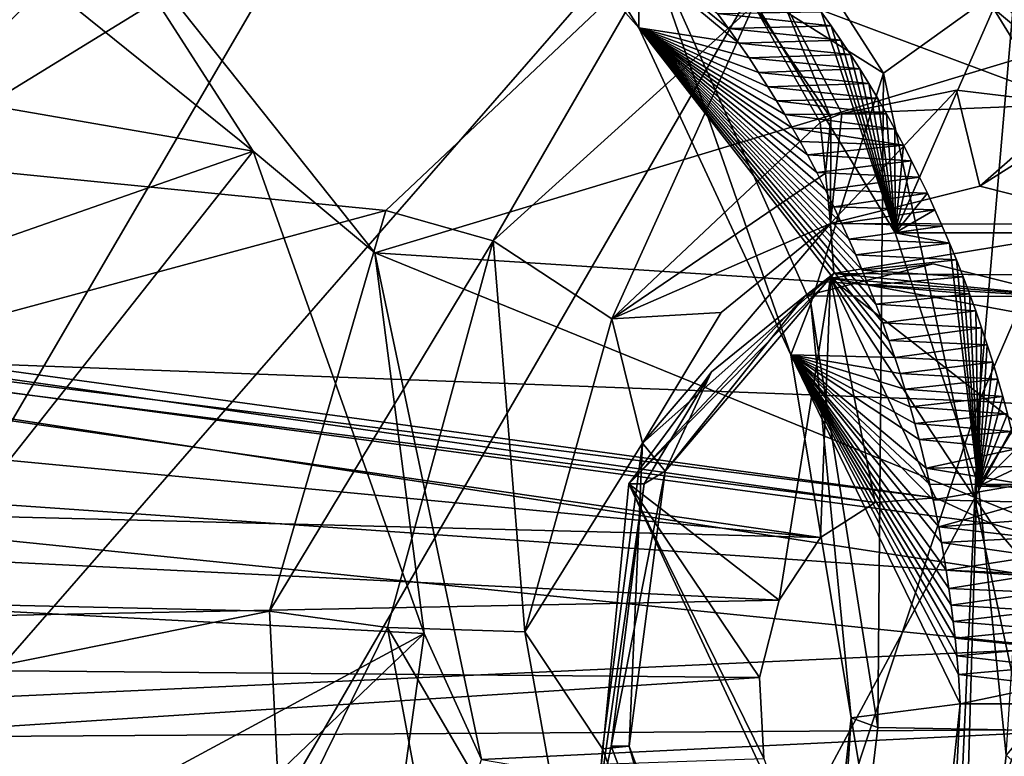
# Model space of a CAD drawing. Header units: metres. Extents: x -150 to 307, y -550 to 84.
# Tile 874 of 1056: x 203.78 to 205.8, y 11.02 to 12.52. Entities that reach past the tile are written whole.
import ezdxf

# ---------------------------------------------------------------- set-up
doc = ezdxf.new("R2010")
doc.units = ezdxf.units.M
doc.layers.add('solid_26006363', color=7, linetype='CONTINUOUS')

msp = doc.modelspace()

# ---------------------------------------------------------------- linework, layer by layer
at = {"layer": 'solid_26006363'}
for points in [[(202.936172, 23.730301, 921.004456), (202.146072, 11.879212, 921.398987), (206.756042, 23.459526, 924.161804)], [(202.146072, 11.879212, 921.398987), (205.746124, 11.74449, 924.325989), (206.756042, 23.459526, 924.161804)], [(206.756042, 23.459526, 924.161804), (205.746124, 11.74449, 924.325989), (210.609711, 22.999319, 927.270874)], [(205.746124, 11.74449, 924.325989), (209.391617, 11.514729, 927.203979), (210.609711, 22.999319, 927.270874)], [(204.964966, 17.972246, 921.404236), (199.540802, 0, 917.246277), (201.605789, 19.081154, 918.411316)], [(208.028397, 15.818866, 924.133667), (199.540802, 0, 917.246277), (204.964966, 17.972246, 921.404236)], [(210.618042, 12.746159, 926.440979), (199.540802, 0, 917.246277), (208.028397, 15.818866, 924.133667)], [(209.113022, 14.777157, 886.205627), (206.301102, 12.506237, 883.696777), (205.706726, 13.174904, 883.267639)], [(201.0681, 12.122406, 887.799561), (204.964111, 13.753919, 891.132507), (200.828018, 14.239689, 887.789795)], [(204.860077, 13.489408, 885.577576), (205.550049, 12.415198, 886.051392), (207.47963, 13.799952, 887.756714)], [(205.550049, 12.415198, 886.051392), (205.838043, 11.071161, 886.185303), (207.47963, 13.799952, 887.756714)], [(201.49469, 11.690093, 888.111938), (204.964111, 13.753919, 891.132507), (201.0681, 12.122406, 887.799561)], [(201.448349, 10.145205, 887.962585), (202.922562, 10.257185, 889.173218), (204.964111, 13.753919, 891.132507)], [(201.448349, 10.145205, 887.962585), (204.964111, 13.753919, 891.132507), (201.580551, 10.383765, 888.086426)], [(201.49469, 11.690093, 888.111938), (201.684692, 11.045718, 888.218201), (204.964111, 13.753919, 891.132507)], [(201.684692, 11.045718, 888.218201), (201.580551, 10.383765, 888.086426), (204.964111, 13.753919, 891.132507)], [(205.935059, 13.713656, 889.980957), (204.964111, 13.753919, 891.132507), (202.922562, 10.257185, 889.173218)], [(203.438004, 12.178709, 887.796143), (202.78215, 13.14957, 887.341675), (205.935059, 13.713656, 889.980957)], [(203.882324, 10.168578, 888.012512), (205.935059, 13.713656, 889.980957), (202.922562, 10.257185, 889.173218)], [(203.438004, 12.178709, 887.796143), (205.935059, 13.713656, 889.980957), (203.882324, 10.168578, 888.012512)], [(205.050659, 12.73026, 885.529114), (205.550049, 12.415198, 886.051392), (204.860077, 13.489408, 885.577576)], [(205.049698, 12.507687, 885.028381), (205.050659, 12.73026, 885.529114), (204.519974, 13.349975, 885.164063)], [(204.587204, 13.030477, 884.723999), (205.049698, 12.507687, 885.028381), (204.519974, 13.349975, 885.164063)], [(205.578659, 12.987662, 883.258667), (205.706726, 13.174904, 883.267639), (206.301102, 12.506237, 883.696777)], [(205.254715, 12.47628, 884.563171), (205.049698, 12.507687, 885.028381), (204.587204, 13.030477, 884.723999)], [(205.233261, 12.506643, 884.549988), (205.254715, 12.47628, 884.563171), (204.587204, 13.030477, 884.723999)], [(205.210815, 12.537348, 884.536072), (205.233261, 12.506643, 884.549988), (204.587204, 13.030477, 884.723999)], [(202.022903, 12.383944, 883.440552), (202.728668, 12.989105, 884.059082), (205.095291, 12.666434, 881.416931)], [(205.409103, 12.895739, 883.395996), (205.578659, 12.987662, 883.258667), (206.253143, 12.148991, 883.733521)], [(206.253143, 12.148991, 883.733521), (205.578659, 12.987662, 883.258667), (206.301102, 12.506237, 883.696777)], [(205.775162, 12.547122, 883.657043), (205.409103, 12.895739, 883.395996), (206.253143, 12.148991, 883.733521)], [(203.052383, 12.465723, 886.769836), (204.261627, 12.255401, 885.242004), (203.539764, 12.837358, 884.702454)], [(204.261627, 12.255401, 885.242004), (203.909195, 12.804031, 884.999878), (203.539764, 12.837358, 884.702454)], [(204.510376, 12.047778, 885.428345), (206.134109, 12.537537, 882.271423), (203.909195, 12.804031, 884.999878)], [(204.261627, 12.255401, 885.242004), (204.510376, 12.047778, 885.428345), (203.909195, 12.804031, 884.999878)], [(212.583405, 8.932697, 928.192017), (199.540802, 0, 917.246277), (210.618042, 12.746159, 926.440979)], [(205.049698, 12.507687, 885.028381), (205.360809, 11.839087, 885.201294), (205.050659, 12.73026, 885.529114)], [(205.050659, 12.73026, 885.529114), (205.401367, 11.944077, 885.737549), (205.550049, 12.415198, 886.051392)], [(205.360809, 11.839087, 885.201294), (205.401367, 11.944077, 885.737549), (205.050659, 12.73026, 885.529114)], [(202.022903, 12.383944, 883.440552), (205.095291, 12.666434, 881.416931), (204.532425, 12.134309, 880.919922)], [(204.751892, 12.071868, 880.799133), (204.532425, 12.134309, 880.919922), (205.095291, 12.666434, 881.416931)], [(205.28479, 12.553951, 881.252319), (204.751892, 12.071868, 880.799133), (205.095291, 12.666434, 881.416931)], [(205.910294, 12.601871, 881.765564), (205.937958, 12.351754, 881.641357), (205.339569, 12.575716, 881.297363)], [(205.339569, 12.575716, 881.297363), (205.442642, 12.323866, 881.237671), (205.28479, 12.553951, 881.252319)], [(205.339569, 12.575716, 881.297363), (205.937958, 12.351754, 881.641357), (205.465149, 12.332738, 881.256592)], [(205.339569, 12.575716, 881.297363), (205.465149, 12.332738, 881.256592), (205.442642, 12.323866, 881.237671)], [(205.28479, 12.553951, 881.252319), (204.994766, 11.912915, 880.84436), (204.751892, 12.071868, 880.799133)], [(205.28479, 12.553951, 881.252319), (205.420486, 12.314325, 881.218933), (204.994766, 11.912915, 880.84436)], [(205.28479, 12.553951, 881.252319), (205.442642, 12.323866, 881.237671), (205.420486, 12.314325, 881.218933)], [(205.573975, 12.088598, 884.363525), (205.299332, 12.540064, 884.175537), (205.775162, 12.547122, 883.657043)], [(205.573975, 12.088598, 884.363525), (205.775162, 12.547122, 883.657043), (206.057632, 12.088409, 883.842529)], [(206.057632, 12.088409, 883.842529), (205.775162, 12.547122, 883.657043), (206.253143, 12.148991, 883.733521)], [(206.625549, 11.911509, 882.643799), (206.134109, 12.537537, 882.271423), (204.510376, 12.047778, 885.428345)], [(205.443298, 12.511555, 884.290466), (205.210815, 12.537348, 884.536072), (205.422913, 12.540199, 884.276184)], [(205.443298, 12.511555, 884.290466), (205.233261, 12.506643, 884.549988), (205.210815, 12.537348, 884.536072)], [(205.422913, 12.540199, 884.276184), (205.299332, 12.540064, 884.175537), (205.573975, 12.088598, 884.363525)], [(205.443298, 12.511555, 884.290466), (205.422913, 12.540199, 884.276184), (205.573975, 12.088598, 884.363525)], [(205.573227, 11.833776, 884.739075), (205.360809, 11.839087, 885.201294), (205.049698, 12.507687, 885.028381)], [(205.561432, 11.868472, 884.733704), (205.573227, 11.833776, 884.739075), (205.049698, 12.507687, 885.028381)], [(205.548538, 11.904696, 884.727661), (205.561432, 11.868472, 884.733704), (205.049698, 12.507687, 885.028381)], [(205.53447, 11.942428, 884.720886), (205.548538, 11.904696, 884.727661), (205.049698, 12.507687, 885.028381)], [(205.519119, 11.981724, 884.713257), (205.53447, 11.942428, 884.720886), (205.049698, 12.507687, 885.028381)], [(205.506699, 12.012188, 884.70697), (205.519119, 11.981724, 884.713257), (205.049698, 12.507687, 885.028381)], [(205.4935, 12.043469, 884.700195), (205.506699, 12.012188, 884.70697), (205.049698, 12.507687, 885.028381)], [(205.479446, 12.075526, 884.69281), (205.4935, 12.043469, 884.700195), (205.049698, 12.507687, 885.028381)], [(205.464523, 12.108394, 884.684875), (205.479446, 12.075526, 884.69281), (205.049698, 12.507687, 885.028381)], [(205.448669, 12.141995, 884.67627), (205.464523, 12.108394, 884.684875), (205.049698, 12.507687, 885.028381)], [(205.431808, 12.176428, 884.666992), (205.448669, 12.141995, 884.67627), (205.049698, 12.507687, 885.028381)], [(205.413803, 12.211811, 884.656982), (205.431808, 12.176428, 884.666992), (205.049698, 12.507687, 885.028381)], [(205.394623, 12.248055, 884.646118), (205.413803, 12.211811, 884.656982), (205.049698, 12.507687, 885.028381)], [(205.379868, 12.275013, 884.637695), (205.394623, 12.248055, 884.646118), (205.049698, 12.507687, 885.028381)], [(205.364395, 12.302423, 884.628723), (205.379868, 12.275013, 884.637695), (205.049698, 12.507687, 885.028381)], [(205.348206, 12.330282, 884.619263), (205.364395, 12.302423, 884.628723), (205.049698, 12.507687, 885.028381)], [(205.331207, 12.358625, 884.609314), (205.348206, 12.330282, 884.619263), (205.049698, 12.507687, 885.028381)], [(205.3134, 12.387423, 884.598694), (205.331207, 12.358625, 884.609314), (205.049698, 12.507687, 885.028381)], [(205.294754, 12.416625, 884.587524), (205.3134, 12.387423, 884.598694), (205.049698, 12.507687, 885.028381)], [(205.275208, 12.446252, 884.575684), (205.294754, 12.416625, 884.587524), (205.049698, 12.507687, 885.028381)], [(205.254715, 12.47628, 884.563171), (205.275208, 12.446252, 884.575684), (205.049698, 12.507687, 885.028381)], [(205.463196, 12.482597, 884.304382), (205.233261, 12.506643, 884.549988), (205.443298, 12.511555, 884.290466)], [(205.463196, 12.482597, 884.304382), (205.254715, 12.47628, 884.563171), (205.233261, 12.506643, 884.549988)], [(205.463196, 12.482597, 884.304382), (205.443298, 12.511555, 884.290466), (205.573975, 12.088598, 884.363525)], [(203.052383, 12.465723, 886.769836), (203.360657, 11.94051, 886.967651), (204.261627, 12.255401, 885.242004)], [(205.482605, 12.453351, 884.317871), (205.254715, 12.47628, 884.563171), (205.463196, 12.482597, 884.304382)], [(205.482605, 12.453351, 884.317871), (205.275208, 12.446252, 884.575684), (205.254715, 12.47628, 884.563171)], [(205.482605, 12.453351, 884.317871), (205.463196, 12.482597, 884.304382), (205.573975, 12.088598, 884.363525)], [(205.501526, 12.423797, 884.330872), (205.275208, 12.446252, 884.575684), (205.482605, 12.453351, 884.317871)], [(205.501526, 12.423797, 884.330872), (205.294754, 12.416625, 884.587524), (205.275208, 12.446252, 884.575684)], [(205.501526, 12.423797, 884.330872), (205.482605, 12.453351, 884.317871), (205.573975, 12.088598, 884.363525)], [(205.520096, 12.393702, 884.343628), (205.294754, 12.416625, 884.587524), (205.501526, 12.423797, 884.330872)], [(205.520096, 12.393702, 884.343628), (205.501526, 12.423797, 884.330872), (205.573975, 12.088598, 884.363525)], [(205.520096, 12.393702, 884.343628), (205.3134, 12.387423, 884.598694), (205.294754, 12.416625, 884.587524)], [(205.401367, 11.944077, 885.737549), (205.538971, 11.07724, 885.771973), (205.550049, 12.415198, 886.051392)], [(205.538971, 11.07724, 885.771973), (205.838043, 11.071161, 886.185303), (205.550049, 12.415198, 886.051392)], [(201.71463, 11.373773, 883.114258), (202.022903, 12.383944, 883.440552), (204.532425, 12.134309, 880.919922)], [(205.53833, 12.363055, 884.356079), (205.3134, 12.387423, 884.598694), (205.520096, 12.393702, 884.343628)], [(205.53833, 12.363055, 884.356079), (205.331207, 12.358625, 884.609314), (205.3134, 12.387423, 884.598694)], [(205.53833, 12.363055, 884.356079), (205.520096, 12.393702, 884.343628), (205.573975, 12.088598, 884.363525)], [(205.556213, 12.331888, 884.368164), (205.331207, 12.358625, 884.609314), (205.53833, 12.363055, 884.356079)], [(205.699188, 12.380204, 881.450012), (205.747009, 12.183955, 881.47345), (205.442184, 12.10765, 881.220459)], [(205.465149, 12.332738, 881.256592), (205.699188, 12.380204, 881.450012), (205.442184, 12.10765, 881.220459)], [(205.465149, 12.332738, 881.256592), (205.937958, 12.351754, 881.641357), (205.699188, 12.380204, 881.450012)], [(205.556213, 12.331888, 884.368164), (205.53833, 12.363055, 884.356079), (205.573975, 12.088598, 884.363525)], [(205.699188, 12.380204, 881.450012), (205.937958, 12.351754, 881.641357), (205.747009, 12.183955, 881.47345)], [(205.556213, 12.331888, 884.368164), (205.348206, 12.330282, 884.619263), (205.331207, 12.358625, 884.609314)], [(205.937958, 12.351754, 881.641357), (205.987228, 12.336152, 881.680054), (205.747009, 12.183955, 881.47345)], [(205.57373, 12.300234, 884.379944), (205.348206, 12.330282, 884.619263), (205.556213, 12.331888, 884.368164)], [(205.57373, 12.300234, 884.379944), (205.364395, 12.302423, 884.628723), (205.348206, 12.330282, 884.619263)], [(205.431427, 12.210464, 881.219727), (205.420486, 12.314325, 881.218933), (205.442642, 12.323866, 881.237671)], [(205.431427, 12.210464, 881.219727), (205.442642, 12.323866, 881.237671), (205.442184, 12.10765, 881.220459)], [(205.442642, 12.323866, 881.237671), (205.465149, 12.332738, 881.256592), (205.442184, 12.10765, 881.220459)], [(205.57373, 12.300234, 884.379944), (205.556213, 12.331888, 884.368164), (205.573975, 12.088598, 884.363525)], [(205.987228, 12.336152, 881.680054), (206.057251, 12.105857, 881.718872), (205.747009, 12.183955, 881.47345)], [(204.994766, 11.912915, 880.84436), (205.420486, 12.314325, 881.218933), (205.431427, 12.210464, 881.219727)], [(205.590881, 12.268125, 884.391357), (205.379868, 12.275013, 884.637695), (205.364395, 12.302423, 884.628723)], [(205.590881, 12.268125, 884.391357), (205.364395, 12.302423, 884.628723), (205.57373, 12.300234, 884.379944)], [(205.590881, 12.268125, 884.391357), (205.57373, 12.300234, 884.379944), (205.573975, 12.088598, 884.363525)], [(205.590881, 12.268125, 884.391357), (205.394623, 12.248055, 884.646118), (205.379868, 12.275013, 884.637695)], [(205.607651, 12.235593, 884.402466), (205.394623, 12.248055, 884.646118), (205.590881, 12.268125, 884.391357)], [(205.607651, 12.235593, 884.402466), (205.590881, 12.268125, 884.391357), (205.573975, 12.088598, 884.363525)], [(203.360657, 11.94051, 886.967651), (203.5271, 11.32655, 887.04541), (204.261627, 12.255401, 885.242004)], [(203.5271, 11.32655, 887.04541), (204.611206, 11.269352, 885.451721), (204.261627, 12.255401, 885.242004)], [(204.261627, 12.255401, 885.242004), (204.611206, 11.269352, 885.451721), (204.510376, 12.047778, 885.428345)], [(205.607651, 12.235593, 884.402466), (205.413803, 12.211811, 884.656982), (205.394623, 12.248055, 884.646118)], [(205.624008, 12.202671, 884.413269), (205.413803, 12.211811, 884.656982), (205.607651, 12.235593, 884.402466)], [(205.624008, 12.202671, 884.413269), (205.607651, 12.235593, 884.402466), (205.573975, 12.088598, 884.363525)], [(200.762848, 12.217428, 887.559753), (200.453308, 12.18204, 887.306396), (205.533493, 11.537218, 881.562134)], [(200.762848, 12.217428, 887.559753), (205.533493, 11.537218, 881.562134), (205.656281, 11.546498, 881.67157)], [(200.762848, 12.217428, 887.559753), (205.656281, 11.546498, 881.67157), (201.0681, 12.122406, 887.799561)], [(204.994766, 11.912915, 880.84436), (205.431427, 12.210464, 881.219727), (205.442184, 12.10765, 881.220459)], [(205.624008, 12.202671, 884.413269), (205.431808, 12.176428, 884.666992), (205.413803, 12.211811, 884.656982)], [(205.639954, 12.169392, 884.423645), (205.431808, 12.176428, 884.666992), (205.624008, 12.202671, 884.413269)], [(205.639954, 12.169392, 884.423645), (205.624008, 12.202671, 884.413269), (205.573975, 12.088598, 884.363525)], [(205.42128, 11.46519, 881.462158), (200.453308, 12.18204, 887.306396), (200.121078, 11.968927, 887.021118)], [(205.533493, 11.537218, 881.562134), (200.453308, 12.18204, 887.306396), (205.42128, 11.46519, 881.462158)], [(205.442184, 12.10765, 881.220459), (205.747009, 12.183955, 881.47345), (206.057251, 12.105857, 881.718872)], [(203.679245, 10.950327, 887.90033), (203.438004, 12.178709, 887.796143), (203.882324, 10.168578, 888.012512)], [(205.639954, 12.169392, 884.423645), (205.448669, 12.141995, 884.67627), (205.431808, 12.176428, 884.666992)], [(205.655472, 12.135788, 884.433655), (205.448669, 12.141995, 884.67627), (205.639954, 12.169392, 884.423645)], [(205.655472, 12.135788, 884.433655), (205.639954, 12.169392, 884.423645), (205.573975, 12.088598, 884.363525)], [(205.655472, 12.135788, 884.433655), (205.464523, 12.108394, 884.684875), (205.448669, 12.141995, 884.67627)], [(201.0681, 12.122406, 887.799561), (205.656281, 11.546498, 881.67157), (205.771835, 11.493371, 881.774475)], [(201.0681, 12.122406, 887.799561), (205.771835, 11.493371, 881.774475), (205.863968, 11.385914, 881.856567)], [(201.49469, 11.690093, 888.111938), (201.0681, 12.122406, 887.799561), (205.863968, 11.385914, 881.856567)], [(201.71463, 11.373773, 883.114258), (204.532425, 12.134309, 880.919922), (204.294388, 11.314968, 880.676453)], [(204.751892, 12.071868, 880.799133), (204.294388, 11.314968, 880.676453), (204.532425, 12.134309, 880.919922)], [(205.670532, 12.101891, 884.443298), (205.464523, 12.108394, 884.684875), (205.655472, 12.135788, 884.433655)], [(205.670532, 12.101891, 884.443298), (205.655472, 12.135788, 884.433655), (205.573975, 12.088598, 884.363525)], [(204.994766, 11.912915, 880.84436), (205.442184, 12.10765, 881.220459), (205.218246, 11.925468, 881.025757)], [(205.057495, 11.658593, 880.875793), (205.442184, 12.10765, 881.220459), (205.4487, 12.005469, 881.276489)], [(205.218246, 11.925468, 881.025757), (205.442184, 12.10765, 881.220459), (205.057495, 11.658593, 880.875793)], [(205.4487, 12.005469, 881.276489), (205.442184, 12.10765, 881.220459), (206.057251, 12.105857, 881.718872)], [(205.998184, 12.001086, 881.725464), (205.4487, 12.005469, 881.276489), (206.057251, 12.105857, 881.718872)], [(205.670532, 12.101891, 884.443298), (205.479446, 12.075526, 884.69281), (205.464523, 12.108394, 884.684875)], [(205.68515, 12.067734, 884.452576), (205.479446, 12.075526, 884.69281), (205.670532, 12.101891, 884.443298)], [(205.68515, 12.067734, 884.452576), (205.670532, 12.101891, 884.443298), (205.573975, 12.088598, 884.363525)], [(205.74472, 11.570147, 884.463379), (205.573975, 12.088598, 884.363525), (206.057632, 12.088409, 883.842529)], [(205.68515, 12.067734, 884.452576), (205.573975, 12.088598, 884.363525), (205.74472, 11.570147, 884.463379)], [(205.74472, 11.570147, 884.463379), (206.057632, 12.088409, 883.842529), (206.234222, 11.555299, 883.938477)], [(204.751892, 12.071868, 880.799133), (204.535858, 11.28126, 880.565918), (204.294388, 11.314968, 880.676453)], [(204.751892, 12.071868, 880.799133), (204.81662, 11.272839, 880.653076), (204.535858, 11.28126, 880.565918)], [(204.751892, 12.071868, 880.799133), (204.994766, 11.912915, 880.84436), (204.81662, 11.272839, 880.653076)], [(205.68515, 12.067734, 884.452576), (205.4935, 12.043469, 884.700195), (205.479446, 12.075526, 884.69281)], [(205.699295, 12.03335, 884.461487), (205.4935, 12.043469, 884.700195), (205.68515, 12.067734, 884.452576)], [(205.699295, 12.03335, 884.461487), (205.68515, 12.067734, 884.452576), (205.74472, 11.570147, 884.463379)], [(204.611206, 11.269352, 885.451721), (204.728378, 11.011789, 885.528748), (204.510376, 12.047778, 885.428345)], [(206.80455, 11.112373, 882.748291), (204.510376, 12.047778, 885.428345), (204.728378, 11.011789, 885.528748)], [(206.80455, 11.112373, 882.748291), (206.625549, 11.911509, 882.643799), (204.510376, 12.047778, 885.428345)], [(205.699295, 12.03335, 884.461487), (205.506699, 12.012188, 884.70697), (205.4935, 12.043469, 884.700195)], [(205.389832, 11.959548, 881.374329), (205.652115, 12.024999, 881.589172), (205.441528, 11.99562, 881.480225)], [(205.389832, 11.959548, 881.374329), (205.920334, 11.958033, 881.797546), (205.652115, 12.024999, 881.589172)], [(205.652115, 12.024999, 881.589172), (205.920334, 11.958033, 881.797546), (205.441528, 11.99562, 881.480225)], [(205.712967, 11.998773, 884.46991), (205.506699, 12.012188, 884.70697), (205.699295, 12.03335, 884.461487)], [(205.712967, 11.998773, 884.46991), (205.699295, 12.03335, 884.461487), (205.74472, 11.570147, 884.463379)], [(205.103683, 11.601277, 880.970337), (205.057495, 11.658593, 880.875793), (205.4487, 12.005469, 881.276489)], [(205.103683, 11.601277, 880.970337), (205.4487, 12.005469, 881.276489), (205.389832, 11.959548, 881.374329)], [(205.4487, 12.005469, 881.276489), (205.920334, 11.958033, 881.797546), (205.389832, 11.959548, 881.374329)], [(205.998184, 12.001086, 881.725464), (205.920334, 11.958033, 881.797546), (205.4487, 12.005469, 881.276489)], [(205.712967, 11.998773, 884.46991), (205.519119, 11.981724, 884.713257), (205.506699, 12.012188, 884.70697)], [(205.029755, 11.575, 881.113342), (205.441528, 11.99562, 881.480225), (205.336716, 11.337663, 881.386841)], [(205.389832, 11.959548, 881.374329), (205.441528, 11.99562, 881.480225), (205.029755, 11.575, 881.113342)], [(205.42128, 11.46519, 881.462158), (205.336716, 11.337663, 881.386841), (205.441528, 11.99562, 881.480225)], [(205.533493, 11.537218, 881.562134), (205.42128, 11.46519, 881.462158), (205.441528, 11.99562, 881.480225)], [(205.441528, 11.99562, 881.480225), (205.949921, 11.902288, 881.933167), (206.260818, 11.357602, 882.210144)], [(205.771835, 11.493371, 881.774475), (205.441528, 11.99562, 881.480225), (206.260818, 11.357602, 882.210144)], [(205.920334, 11.958033, 881.797546), (205.949921, 11.902288, 881.933167), (205.441528, 11.99562, 881.480225)], [(205.656281, 11.546498, 881.67157), (205.533493, 11.537218, 881.562134), (205.441528, 11.99562, 881.480225)], [(205.771835, 11.493371, 881.774475), (205.656281, 11.546498, 881.67157), (205.441528, 11.99562, 881.480225)], [(205.72612, 11.964032, 884.478027), (205.519119, 11.981724, 884.713257), (205.712967, 11.998773, 884.46991)], [(205.72612, 11.964032, 884.478027), (205.53447, 11.942428, 884.720886), (205.519119, 11.981724, 884.713257)], [(205.72612, 11.964032, 884.478027), (205.712967, 11.998773, 884.46991), (205.74472, 11.570147, 884.463379)], [(205.42128, 11.46519, 881.462158), (200.121078, 11.968927, 887.021118), (199.887756, 11.605791, 886.804382)], [(205.738785, 11.929163, 884.485657), (205.53447, 11.942428, 884.720886), (205.72612, 11.964032, 884.478027)], [(205.738785, 11.929163, 884.485657), (205.72612, 11.964032, 884.478027), (205.74472, 11.570147, 884.463379)], [(205.198395, 11.804319, 881.208252), (205.389832, 11.959548, 881.374329), (205.029755, 11.575, 881.113342)], [(205.103683, 11.601277, 880.970337), (205.389832, 11.959548, 881.374329), (205.198395, 11.804319, 881.208252)], [(205.360809, 11.839087, 885.201294), (205.4841, 11.096599, 885.255188), (205.401367, 11.944077, 885.737549)], [(205.4841, 11.096599, 885.255188), (205.538971, 11.07724, 885.771973), (205.401367, 11.944077, 885.737549)], [(205.738785, 11.929163, 884.485657), (205.548538, 11.904696, 884.727661), (205.53447, 11.942428, 884.720886)], [(204.994766, 11.912915, 880.84436), (205.218246, 11.925468, 881.025757), (205.057495, 11.658593, 880.875793)], [(205.750916, 11.894198, 884.492859), (205.548538, 11.904696, 884.727661), (205.738785, 11.929163, 884.485657)], [(205.750916, 11.894198, 884.492859), (205.738785, 11.929163, 884.485657), (205.74472, 11.570147, 884.463379)], [(204.81662, 11.272839, 880.653076), (204.994766, 11.912915, 880.84436), (205.057495, 11.658593, 880.875793)], [(205.750916, 11.894198, 884.492859), (205.561432, 11.868472, 884.733704), (205.548538, 11.904696, 884.727661)], [(202.146072, 11.879212, 921.398987), (201.843781, -0.000005, 921.499268), (205.746124, 11.74449, 924.325989)], [(205.762512, 11.85917, 884.499634), (205.561432, 11.868472, 884.733704), (205.750916, 11.894198, 884.492859)], [(205.762512, 11.85917, 884.499634), (205.750916, 11.894198, 884.492859), (205.74472, 11.570147, 884.463379)], [(205.762512, 11.85917, 884.499634), (205.573227, 11.833776, 884.739075), (205.561432, 11.868472, 884.733704)], [(205.77356, 11.82411, 884.505981), (205.573227, 11.833776, 884.739075), (205.762512, 11.85917, 884.499634)], [(205.77356, 11.82411, 884.505981), (205.762512, 11.85917, 884.499634), (205.74472, 11.570147, 884.463379)], [(205.707291, 11.124994, 884.7677), (205.4841, 11.096599, 885.255188), (205.360809, 11.839087, 885.201294)], [(205.703308, 11.185425, 884.770935), (205.707291, 11.124994, 884.7677), (205.360809, 11.839087, 885.201294)], [(205.70015, 11.223525, 884.7724), (205.703308, 11.185425, 884.770935), (205.360809, 11.839087, 885.201294)], [(205.69664, 11.259637, 884.773438), (205.70015, 11.223525, 884.7724), (205.360809, 11.839087, 885.201294)], [(205.692917, 11.293509, 884.774048), (205.69664, 11.259637, 884.773438), (205.360809, 11.839087, 885.201294)], [(205.688828, 11.326813, 884.774353), (205.692917, 11.293509, 884.774048), (205.360809, 11.839087, 885.201294)], [(205.684174, 11.361213, 884.774353), (205.688828, 11.326813, 884.774353), (205.360809, 11.839087, 885.201294)], [(205.678635, 11.398387, 884.773987), (205.684174, 11.361213, 884.774353), (205.360809, 11.839087, 885.201294)], [(205.669159, 11.455087, 884.772644), (205.678635, 11.398387, 884.773987), (205.360809, 11.839087, 885.201294)], [(205.663177, 11.487574, 884.771484), (205.669159, 11.455087, 884.772644), (205.360809, 11.839087, 885.201294)], [(205.652069, 11.542771, 884.768738), (205.663177, 11.487574, 884.771484), (205.360809, 11.839087, 885.201294)], [(205.645325, 11.57371, 884.766846), (205.652069, 11.542771, 884.768738), (205.360809, 11.839087, 885.201294)], [(205.637604, 11.607126, 884.764465), (205.645325, 11.57371, 884.766846), (205.360809, 11.839087, 885.201294)], [(205.622894, 11.666162, 884.759399), (205.637604, 11.607126, 884.764465), (205.360809, 11.839087, 885.201294)], [(205.614258, 11.698432, 884.756165), (205.622894, 11.666162, 884.759399), (205.360809, 11.839087, 885.201294)], [(205.60463, 11.732635, 884.752441), (205.614258, 11.698432, 884.756165), (205.360809, 11.839087, 885.201294)], [(205.593903, 11.768824, 884.748047), (205.60463, 11.732635, 884.752441), (205.360809, 11.839087, 885.201294)], [(205.58403, 11.800568, 884.743835), (205.593903, 11.768824, 884.748047), (205.360809, 11.839087, 885.201294)], [(205.573227, 11.833776, 884.739075), (205.58403, 11.800568, 884.743835), (205.360809, 11.839087, 885.201294)], [(205.77356, 11.82411, 884.505981), (205.58403, 11.800568, 884.743835), (205.573227, 11.833776, 884.739075)], [(205.784073, 11.788995, 884.511902), (205.58403, 11.800568, 884.743835), (205.77356, 11.82411, 884.505981)], [(205.784073, 11.788995, 884.511902), (205.77356, 11.82411, 884.505981), (205.74472, 11.570147, 884.463379)], [(205.060532, 11.575, 881.078796), (205.198395, 11.804319, 881.208252), (205.029755, 11.575, 881.113342)], [(205.103683, 11.601277, 880.970337), (205.198395, 11.804319, 881.208252), (205.060532, 11.575, 881.078796)], [(205.784073, 11.788995, 884.511902), (205.593903, 11.768824, 884.748047), (205.58403, 11.800568, 884.743835)], [(205.794083, 11.753695, 884.517395), (205.593903, 11.768824, 884.748047), (205.784073, 11.788995, 884.511902)], [(205.794083, 11.753695, 884.517395), (205.784073, 11.788995, 884.511902), (205.74472, 11.570147, 884.463379)], [(205.794083, 11.753695, 884.517395), (205.60463, 11.732635, 884.752441), (205.593903, 11.768824, 884.748047)], [(201.843781, -0.000005, 921.499268), (205.21727, -0.000005, 924.228638), (205.746124, 11.74449, 924.325989)], [(205.21727, -0.000005, 924.228638), (205.403427, -0.000005, 924.376648), (205.746124, 11.74449, 924.325989)], [(205.746124, 11.74449, 924.325989), (205.403427, -0.000005, 924.376648), (209.391617, 11.514729, 927.203979)], [(205.803635, 11.718205, 884.522522), (205.60463, 11.732635, 884.752441), (205.794083, 11.753695, 884.517395)], [(205.803635, 11.718205, 884.522522), (205.794083, 11.753695, 884.517395), (205.74472, 11.570147, 884.463379)], [(205.803635, 11.718205, 884.522522), (205.614258, 11.698432, 884.756165), (205.60463, 11.732635, 884.752441)], [(205.812698, 11.682528, 884.527222), (205.614258, 11.698432, 884.756165), (205.803635, 11.718205, 884.522522)], [(205.812698, 11.682528, 884.527222), (205.803635, 11.718205, 884.522522), (205.74472, 11.570147, 884.463379)], [(205.812698, 11.682528, 884.527222), (205.622894, 11.666162, 884.759399), (205.614258, 11.698432, 884.756165)], [(201.49469, 11.690093, 888.111938), (205.863968, 11.385914, 881.856567), (205.919357, 11.238853, 881.905945)], [(201.49469, 11.690093, 888.111938), (205.919357, 11.238853, 881.905945), (201.684692, 11.045718, 888.218201)], [(205.821274, 11.646663, 884.531555), (205.622894, 11.666162, 884.759399), (205.812698, 11.682528, 884.527222)], [(205.821274, 11.646663, 884.531555), (205.812698, 11.682528, 884.527222), (205.74472, 11.570147, 884.463379)], [(204.81662, 11.272839, 880.653076), (205.057495, 11.658593, 880.875793), (204.975418, 11.033331, 880.764038)], [(205.029922, 11.038628, 880.866089), (204.975418, 11.033331, 880.764038), (205.057495, 11.658593, 880.875793)], [(205.103683, 11.601277, 880.970337), (205.029922, 11.038628, 880.866089), (205.057495, 11.658593, 880.875793)], [(205.821274, 11.646663, 884.531555), (205.637604, 11.607126, 884.764465), (205.622894, 11.666162, 884.759399)], [(205.829376, 11.610609, 884.535461), (205.637604, 11.607126, 884.764465), (205.821274, 11.646663, 884.531555)], [(205.829376, 11.610609, 884.535461), (205.821274, 11.646663, 884.531555), (205.74472, 11.570147, 884.463379)], [(205.336716, 11.337663, 881.386841), (199.887756, 11.605791, 886.804382), (199.792999, 11.228163, 886.69928)], [(205.42128, 11.46519, 881.462158), (199.887756, 11.605791, 886.804382), (205.336716, 11.337663, 881.386841)], [(205.103683, 11.601277, 880.970337), (205.060532, 11.575, 881.078796), (204.993225, 11.038653, 880.979309)], [(205.103683, 11.601277, 880.970337), (204.993225, 11.038653, 880.979309), (205.029922, 11.038628, 880.866089)], [(205.83699, 11.574368, 884.539001), (205.637604, 11.607126, 884.764465), (205.829376, 11.610609, 884.535461)], [(205.83699, 11.574368, 884.539001), (205.645325, 11.57371, 884.766846), (205.637604, 11.607126, 884.764465)], [(205.83699, 11.574368, 884.539001), (205.829376, 11.610609, 884.535461), (205.74472, 11.570147, 884.463379)], [(204.96257, 10.892398, 881.053467), (205.029755, 11.575, 881.113342), (205.360321, 10.864555, 881.407837)], [(205.060532, 11.575, 881.078796), (205.029755, 11.575, 881.113342), (204.96257, 10.892398, 881.053467)], [(204.993225, 11.038653, 880.979309), (205.060532, 11.575, 881.078796), (204.96257, 10.892398, 881.053467)], [(205.029755, 11.575, 881.113342), (205.336716, 11.337663, 881.386841), (205.296738, 11.179321, 881.351196)], [(205.029755, 11.575, 881.113342), (205.296738, 11.179321, 881.351196), (205.305206, 11.013475, 881.358765)], [(205.029755, 11.575, 881.113342), (205.305206, 11.013475, 881.358765), (205.360321, 10.864555, 881.407837)], [(205.83699, 11.574368, 884.539001), (205.652069, 11.542771, 884.768738), (205.645325, 11.57371, 884.766846)], [(205.844131, 11.537942, 884.542114), (205.652069, 11.542771, 884.768738), (205.83699, 11.574368, 884.539001)], [(205.83699, 11.574368, 884.539001), (205.74472, 11.570147, 884.463379), (205.801285, 11.020177, 884.469543)], [(205.801285, 11.020177, 884.469543), (205.74472, 11.570147, 884.463379), (206.234222, 11.555299, 883.938477)], [(205.844131, 11.537942, 884.542114), (205.663177, 11.487574, 884.771484), (205.652069, 11.542771, 884.768738)], [(205.8508, 11.501329, 884.544861), (205.663177, 11.487574, 884.771484), (205.844131, 11.537942, 884.542114)], [(205.403427, -0.000005, 924.376648), (208.929962, -0.000005, 927.139404), (209.391617, 11.514729, 927.203979)], [(205.856979, 11.464531, 884.54718), (205.663177, 11.487574, 884.771484), (205.8508, 11.501329, 884.544861)], [(205.856979, 11.464531, 884.54718), (205.669159, 11.455087, 884.772644), (205.663177, 11.487574, 884.771484)], [(205.863968, 11.385914, 881.856567), (205.771835, 11.493371, 881.774475), (206.260818, 11.357602, 882.210144)], [(205.862671, 11.427548, 884.549072), (205.669159, 11.455087, 884.772644), (205.856979, 11.464531, 884.54718)], [(205.862671, 11.427548, 884.549072), (205.678635, 11.398387, 884.773987), (205.669159, 11.455087, 884.772644)], [(205.867889, 11.390381, 884.550659), (205.678635, 11.398387, 884.773987), (205.862671, 11.427548, 884.549072)], [(205.867889, 11.390381, 884.550659), (205.684174, 11.361213, 884.774353), (205.678635, 11.398387, 884.773987)], [(205.872635, 11.35303, 884.551758), (205.684174, 11.361213, 884.774353), (205.867889, 11.390381, 884.550659)], [(201.745605, 10.800683, 883.097351), (201.71463, 11.373773, 883.114258), (204.294388, 11.314968, 880.676453)], [(205.872635, 11.35303, 884.551758), (205.688828, 11.326813, 884.774353), (205.684174, 11.361213, 884.774353)], [(205.296738, 11.179321, 881.351196), (205.336716, 11.337663, 881.386841), (199.792999, 11.228163, 886.69928)], [(205.876892, 11.315495, 884.55249), (205.688828, 11.326813, 884.774353), (205.872635, 11.35303, 884.551758)], [(203.5271, 11.32655, 887.04541), (203.534088, 10.688289, 886.995056), (204.611206, 11.269352, 885.451721)], [(205.876892, 11.315495, 884.55249), (205.692917, 11.293509, 884.774048), (205.688828, 11.326813, 884.774353)], [(205.880661, 11.277779, 884.552856), (205.692917, 11.293509, 884.774048), (205.876892, 11.315495, 884.55249)], [(201.745605, 10.800683, 883.097351), (204.294388, 11.314968, 880.676453), (204.318375, 10.838261, 880.670166)], [(204.535858, 11.28126, 880.565918), (204.318375, 10.838261, 880.670166), (204.294388, 11.314968, 880.676453)], [(204.535858, 11.28126, 880.565918), (204.691742, 10.447202, 880.63324), (204.318375, 10.838261, 880.670166)], [(204.535858, 11.28126, 880.565918), (204.81662, 11.272839, 880.653076), (204.939301, 10.589366, 880.704102)], [(204.535858, 11.28126, 880.565918), (204.939301, 10.589366, 880.704102), (204.691742, 10.447202, 880.63324)], [(205.880661, 11.277779, 884.552856), (205.69664, 11.259637, 884.773438), (205.692917, 11.293509, 884.774048)], [(205.883972, 11.23988, 884.552795), (205.69664, 11.259637, 884.773438), (205.880661, 11.277779, 884.552856)], [(203.381546, 10.092836, 886.822327), (204.465622, 10.22547, 885.260254), (204.611206, 11.269352, 885.451721)], [(203.534088, 10.688289, 886.995056), (203.381546, 10.092836, 886.822327), (204.611206, 11.269352, 885.451721)], [(204.611206, 11.269352, 885.451721), (204.465622, 10.22547, 885.260254), (204.728378, 11.011789, 885.528748)], [(204.939301, 10.589366, 880.704102), (204.81662, 11.272839, 880.653076), (204.975418, 11.033331, 880.764038)], [(205.883972, 11.23988, 884.552795), (205.70015, 11.223525, 884.7724), (205.69664, 11.259637, 884.773438)], [(201.684692, 11.045718, 888.218201), (205.919357, 11.238853, 881.905945), (205.928909, 11.072674, 881.914429)], [(205.886795, 11.201799, 884.552368), (205.70015, 11.223525, 884.7724), (205.883972, 11.23988, 884.552795)], [(205.296738, 11.179321, 881.351196), (199.792999, 11.228163, 886.69928), (199.800598, 10.822567, 886.675537)], [(205.886795, 11.201799, 884.552368), (205.703308, 11.185425, 884.770935), (205.70015, 11.223525, 884.7724)], [(205.88913, 11.163537, 884.551514), (205.703308, 11.185425, 884.770935), (205.886795, 11.201799, 884.552368)], [(205.305206, 11.013475, 881.358765), (205.296738, 11.179321, 881.351196), (199.800598, 10.822567, 886.675537)], [(205.88913, 11.163537, 884.551514), (205.707291, 11.124994, 884.7677), (205.703308, 11.185425, 884.770935)], [(205.890991, 11.125095, 884.550293), (205.707291, 11.124994, 884.7677), (205.88913, 11.163537, 884.551514)], [(205.219376, 8.876659, 885.537109), (206.945877, 8.476833, 886.932312), (207.223984, 11.136795, 887.330627)], [(205.694077, 9.873164, 885.986145), (205.219376, 8.876659, 885.537109), (207.223984, 11.136795, 887.330627)], [(205.838043, 11.071161, 886.185303), (205.694077, 9.873164, 885.986145), (207.223984, 11.136795, 887.330627)], [(205.618362, 10.295822, 884.617676), (205.4841, 11.096599, 885.255188), (205.707291, 11.124994, 884.7677)], [(205.646851, 9.930292, 884.27002), (205.618362, 10.295822, 884.617676), (205.707291, 11.124994, 884.7677)], [(205.646851, 9.930292, 884.27002), (205.707291, 11.124994, 884.7677), (205.890991, 11.125095, 884.550293)], [(205.646851, 9.930292, 884.27002), (205.890991, 11.125095, 884.550293), (205.740372, 10.47635, 884.382202)], [(205.890991, 11.125095, 884.550293), (205.801285, 11.020177, 884.469543), (205.740372, 10.47635, 884.382202)], [(206.765915, 10.663049, 882.692139), (206.80455, 11.112373, 882.748291), (204.728378, 11.011789, 885.528748)], [(205.417084, 10.067278, 885.599976), (205.4841, 11.096599, 885.255188), (205.388443, 10.232805, 885.07312)], [(205.388443, 10.232805, 885.07312), (205.4841, 11.096599, 885.255188), (205.618362, 10.295822, 884.617676)], [(205.417084, 10.067278, 885.599976), (205.538971, 11.07724, 885.771973), (205.4841, 11.096599, 885.255188)], [(205.417084, 10.067278, 885.599976), (205.838043, 11.071161, 886.185303), (205.538971, 11.07724, 885.771973)], [(201.684692, 11.045718, 888.218201), (205.928909, 11.072674, 881.914429), (205.888718, 10.91083, 881.878662)], [(205.417084, 10.067278, 885.599976), (205.694077, 9.873164, 885.986145), (205.838043, 11.071161, 886.185303)], [(201.684692, 11.045718, 888.218201), (205.888718, 10.91083, 881.878662), (201.580551, 10.383765, 888.086426)], [(205.18425, 10.533519, 881.091858), (204.993225, 11.038653, 880.979309), (204.96257, 10.892398, 881.053467)], [(205.029922, 11.038628, 880.866089), (205.194794, 10.441795, 880.900574), (204.975418, 11.033331, 880.764038)], [(205.029922, 11.038628, 880.866089), (204.993225, 11.038653, 880.979309), (205.18425, 10.533519, 881.091858)], [(205.029922, 11.038628, 880.866089), (205.18425, 10.533519, 881.091858), (205.227127, 10.507135, 880.983154)], [(205.029922, 11.038628, 880.866089), (205.227127, 10.507135, 880.983154), (205.194794, 10.441795, 880.900574)], [(204.939301, 10.589366, 880.704102), (204.975418, 11.033331, 880.764038), (205.194794, 10.441795, 880.900574)], [(205.740372, 10.47635, 884.382202), (205.801285, 11.020177, 884.469543), (206.258896, 10.613857, 883.882141)]]:
    msp.add_3dface(points, dxfattribs=at)

doc.saveas('drawing.dxf')
